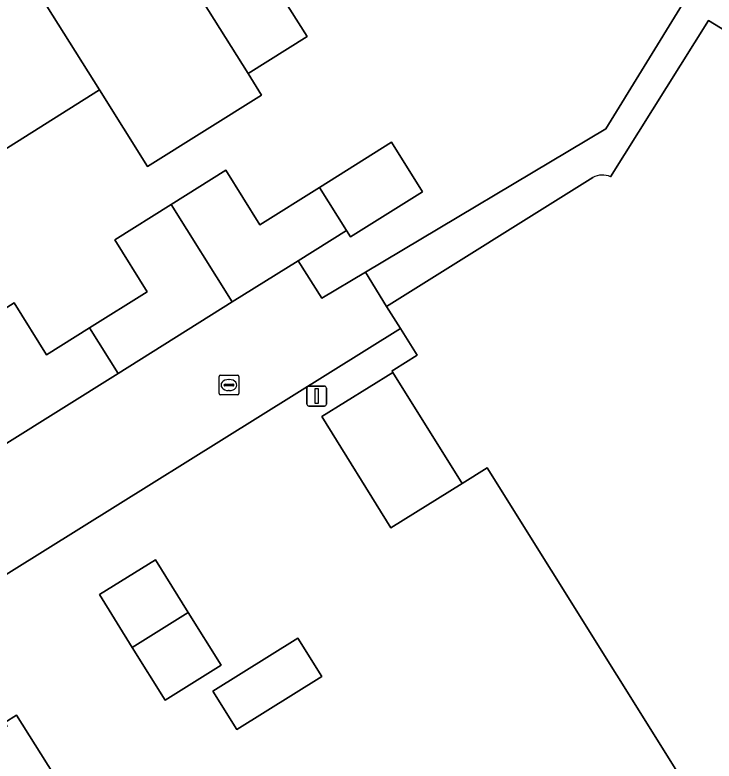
# Model space of a CAD drawing. Extents: x 159352 to 160617, y 385888 to 387323.
# Drawn here: x 159886.84 to 159922.1, y 386123.6 to 386161.23 of the extents above; entities that cross this region are included whole.
import ezdxf

# ---------------------------------------------------------------- set-up
doc = ezdxf.new("R2010")
doc.units = 0
for name, color, linetype in [('IMGEO_Erf', 7, 'Continuous'), ('IMGEO_Kolk', 7, 'Continuous'), ('IMGEO_Lichtmast', 7, 'Continuous'), ('IMGEO_Pand', 7, 'Continuous'), ('IMGEO_Rijbaan_lokaal_open', 7, 'Continuous'), ('IMGEO_Voetpad_open', 7, 'Continuous')]:
    doc.layers.add(name, color=color, linetype=linetype)

msp = doc.modelspace()

# ---------------------------------------------------------------- linework, layer by layer
at = {"layer": 'IMGEO_Erf'}
for points in [[(159898.899, 386175.898), (159898.457, 386176.619), (159857.761, 386151.157), (159857.246, 386148.607), (159869.341, 386129.146), (159872.146, 386130.889), (159870.235, 386133.94), (159875.321, 386137.125), (159878.306, 386138.994), (159877.173, 386140.803), (159882.231, 386143.974), (159885.469, 386138.81), (159886.292, 386139.546), (159883.214, 386144.455), (159886.794, 386146.7), (159888.431, 386144.089), (159890.606, 386145.45), (159893.514, 386147.27), (159891.873, 386149.892), (159894.719, 386151.673)], [(159894.719, 386151.673), (159897.472, 386153.395), (159899.19, 386150.646), (159902.198, 386152.528), (159905.839, 386154.806), (159907.401, 386152.31), (159903.763, 386150.034), (159903.56, 386150.357), (159901.128, 386148.835), (159902.313, 386146.942), (159904.513, 386148.252), (159916.642, 386155.476), (159920.506, 386161.777), (159921.061, 386162.682), (159904.122, 386173.254), (159904.012, 386173.093), (159900.14, 386175.506)], [(159910.666, 386138.39), (159909.392, 386137.597), (159905.803, 386135.363), (159902.311, 386140.975), (159905.904, 386143.202), (159905.861, 386143.271), (159905.944, 386143.322), (159907.128, 386144.061), (159906.28, 386145.421), (159882.976, 386130.886), (159886.323, 386125.546), (159886.916, 386125.918), (159890.389, 386120.378)], [(159932.111, 386105.92), (159931.024, 386107.659), (159930.202, 386107.144), (159910.666, 386138.39)]]:
    msp.add_lwpolyline(points, dxfattribs=at)
for points in [[(159879.59, 386150.235), (159880.565, 386148.68), (159874.585, 386144.932), (159873.286, 386147.004), (159867.629, 386143.458), (159864.075, 386149.131), (159869.73, 386152.674), (159875.711, 386156.422), (159881.466, 386160.028), (159887.22, 386163.634), (159892.974, 386167.239), (159898.855, 386170.924), (159900.178, 386168.813), (159903.127, 386170.661), (159906.377, 386165.476), (159903.259, 386163.522), (159902.564, 386164.631), (159899.832, 386162.919), (159901.572, 386160.144), (159898.594, 386158.278), (159899.279, 386157.186), (159893.523, 386153.579), (159891.099, 386157.447), (159885.345, 386153.841)], [(159894.418, 386126.671), (159892.757, 386129.331), (159891.096, 386131.991), (159893.922, 386133.755), (159895.583, 386131.095), (159897.243, 386128.435)], [(159898.031, 386125.194), (159896.823, 386127.129), (159901.107, 386129.804), (159902.315, 386127.869)]]:
    msp.add_lwpolyline(points, close=True, dxfattribs=at)
at = {"layer": 'IMGEO_Kolk'}
for p, q in [((159897.132, 386142.135), (159897.132, 386142.987)), ((159897.207, 386143.061), (159898.059, 386143.061)), ((159898.133, 386142.987), (159898.133, 386142.135)), ((159897.434, 386142.604), (159897.832, 386142.604)), ((159897.62, 386142.841), (159897.645, 386142.841)), ((159897.391, 386142.555), (159897.391, 386142.567)), ((159897.829, 386142.518), (159897.431, 386142.518)), ((159897.643, 386142.281), (159897.618, 386142.281)), ((159897.875, 386142.567), (159897.875, 386142.555)), ((159898.059, 386142.061), (159897.207, 386142.061))]:
    msp.add_line(p, q, dxfattribs=at)
for points in [[(159897.132, 386142.135), (159897.132, 386142.987)], [(159897.207, 386143.061), (159898.059, 386143.061)], [(159898.133, 386142.987), (159898.133, 386142.135)], [(159898.059, 386142.061), (159897.207, 386142.061)]]:
    msp.add_lwpolyline(points, dxfattribs=at)
for centre, radius, start, end in [((159897.209, 386142.985), 0.0765, 91.552, 178.448), ((159897.209, 386142.985), 0.0765, 91.552, 178.448), ((159898.057, 386142.985), 0.0765, 1.552, 88.448), ((159898.057, 386142.985), 0.0765, 1.552, 88.448), ((159897.431, 386142.564), 0.0403, 85.8775, 175.7526), ((159897.836, 386142.566), 0.0386, 1.7309, 96.639), ((159897.428, 386142.554), 0.0366, 178.938, 274.7102), ((159897.832, 386142.561), 0.043, 264.8664, 352.4533), ((159897.209, 386142.137), 0.0765, 181.552, 268.448), ((159897.209, 386142.137), 0.0765, 181.552, 268.448), ((159898.057, 386142.137), 0.0765, 271.552, 358.448), ((159898.057, 386142.137), 0.0765, 271.552, 358.448)]:
    msp.add_arc(centre, radius, start, end, dxfattribs=at)
for centre, major_axis, ratio, start_param, end_param in [((159897.619, 386142.561), (-0.387, 0.002), 0.722429, 4.712389, 7.853982), ((159897.644, 386142.561), (-0.39, 0.002), 0.717154, 1.570796, 4.712389)]:
    msp.add_ellipse(centre, major_axis=major_axis, ratio=ratio, start_param=start_param, end_param=end_param, dxfattribs=at)
at = {"layer": 'IMGEO_Lichtmast'}
for p, q in [((159901.562, 386141.605), (159901.562, 386142.405)), ((159901.562, 386142.405), (159901.562, 386141.605)), ((159901.662, 386142.505), (159902.452, 386142.505)), ((159902.452, 386142.505), (159901.662, 386142.505)), ((159902.552, 386142.405), (159902.552, 386141.605)), ((159902.552, 386141.605), (159902.552, 386142.405)), ((159902.452, 386141.505), (159901.662, 386141.505)), ((159901.662, 386141.505), (159902.452, 386141.505))]:
    msp.add_line(p, q, dxfattribs=at)
msp.add_lwpolyline([(159901.982, 386142.38), (159902.132, 386142.38), (159902.132, 386141.63), (159901.982, 386141.63), (159901.982, 386142.38)], dxfattribs=at)
for centre, start, end in [((159901.662, 386142.405), 90, 180), ((159901.662, 386142.405), 90, 180), ((159902.452, 386142.405), 0, 90), ((159902.452, 386142.405), 360, 90), ((159901.662, 386141.605), 180, 270), ((159901.662, 386141.605), 180, 270), ((159902.452, 386141.605), 270, 0), ((159902.452, 386141.605), 270, 0)]:
    msp.add_arc(centre, 0.1, start, end, dxfattribs=at)
at = {"layer": 'IMGEO_Pand'}
for points in [[(159901.572, 386160.144), (159899.832, 386162.919), (159902.564, 386164.631), (159903.259, 386163.522), (159906.377, 386165.476), (159903.127, 386170.661), (159900.178, 386168.813), (159898.855, 386170.924), (159892.974, 386167.239), (159898.594, 386158.278)], [(159893.523, 386153.579), (159899.279, 386157.186), (159898.594, 386158.278), (159892.974, 386167.239), (159887.22, 386163.634), (159891.099, 386157.447)], [(159885.345, 386153.841), (159891.099, 386157.447), (159887.22, 386163.634), (159881.466, 386160.028)], [(159905.839, 386154.806), (159902.198, 386152.528), (159903.56, 386150.357), (159903.763, 386150.034), (159907.401, 386152.31)], [(159903.56, 386150.357), (159902.198, 386152.528), (159899.19, 386150.646), (159897.472, 386153.395), (159894.719, 386151.673), (159897.803, 386146.754), (159901.128, 386148.835)], [(159894.719, 386151.673), (159891.873, 386149.892), (159893.514, 386147.27), (159890.606, 386145.45), (159892.047, 386143.151), (159897.803, 386146.754)], [(159890.606, 386145.45), (159888.431, 386144.089), (159886.794, 386146.7), (159883.214, 386144.455), (159886.292, 386139.546), (159892.047, 386143.151)], [(159905.904, 386143.202), (159902.311, 386140.975), (159905.803, 386135.363), (159909.392, 386137.597)], [(159895.583, 386131.095), (159893.922, 386133.755), (159891.096, 386131.991), (159892.757, 386129.331)], [(159892.757, 386129.331), (159894.418, 386126.671), (159897.243, 386128.435), (159895.583, 386131.095)], [(159902.315, 386127.869), (159901.107, 386129.804), (159896.823, 386127.129), (159898.031, 386125.194)], [(159890.389, 386120.378), (159886.916, 386125.918), (159886.323, 386125.546), (159886.451, 386125.343), (159878.424, 386120.275), (159878.28, 386120.505), (159877.686, 386120.134), (159881.261, 386114.429), (159882.395, 386115.14), (159882.308, 386115.277)]]:
    msp.add_lwpolyline(points, close=True, dxfattribs=at)
for points in [[(159922.729, 386160.385), (159921.823, 386160.953), (159916.885, 386153.064)], [(159915.99, 386153.031), (159905.588, 386146.53), (159906.28, 386145.421), (159907.128, 386144.061), (159905.944, 386143.322), (159905.861, 386143.271), (159905.904, 386143.202), (159909.392, 386137.597), (159910.666, 386138.39), (159930.202, 386107.144), (159931.024, 386107.659), (159932.111, 386105.92)]]:
    msp.add_lwpolyline(points, dxfattribs=at)
msp.add_arc((159916.47, 386152.16), 0.994, 65.342, 118.8813, dxfattribs=at)
at = {"layer": 'IMGEO_Rijbaan_lokaal_open'}
for points in [[(159906.28, 386145.421), (159905.588, 386146.53), (159904.513, 386148.252), (159902.313, 386146.942), (159901.128, 386148.835), (159897.803, 386146.754), (159892.047, 386143.151), (159886.292, 386139.546), (159885.469, 386138.81), (159881.188, 386136.126), (159881.549, 386135.549)], [(159881.331, 386134.855), (159870.116, 386127.9), (159870.151, 386127.843), (159872.357, 386124.258), (159872.371, 386124.236), (159874.93, 386125.838), (159882.976, 386130.886), (159906.28, 386145.421)]]:
    msp.add_lwpolyline(points, dxfattribs=at)
at = {"layer": 'IMGEO_Voetpad_open'}
for points in [[(159900.14, 386175.506), (159904.012, 386173.093), (159904.122, 386173.254), (159921.061, 386162.682), (159920.506, 386161.777), (159916.642, 386155.476), (159904.513, 386148.252), (159905.588, 386146.53), (159915.99, 386153.031)], [(159916.885, 386153.064), (159921.823, 386160.953), (159922.729, 386160.385)]]:
    msp.add_lwpolyline(points, dxfattribs=at)
msp.add_arc((159916.47, 386152.16), 0.994, 65.342, 118.8813, dxfattribs=at)

doc.saveas('drawing.dxf')
